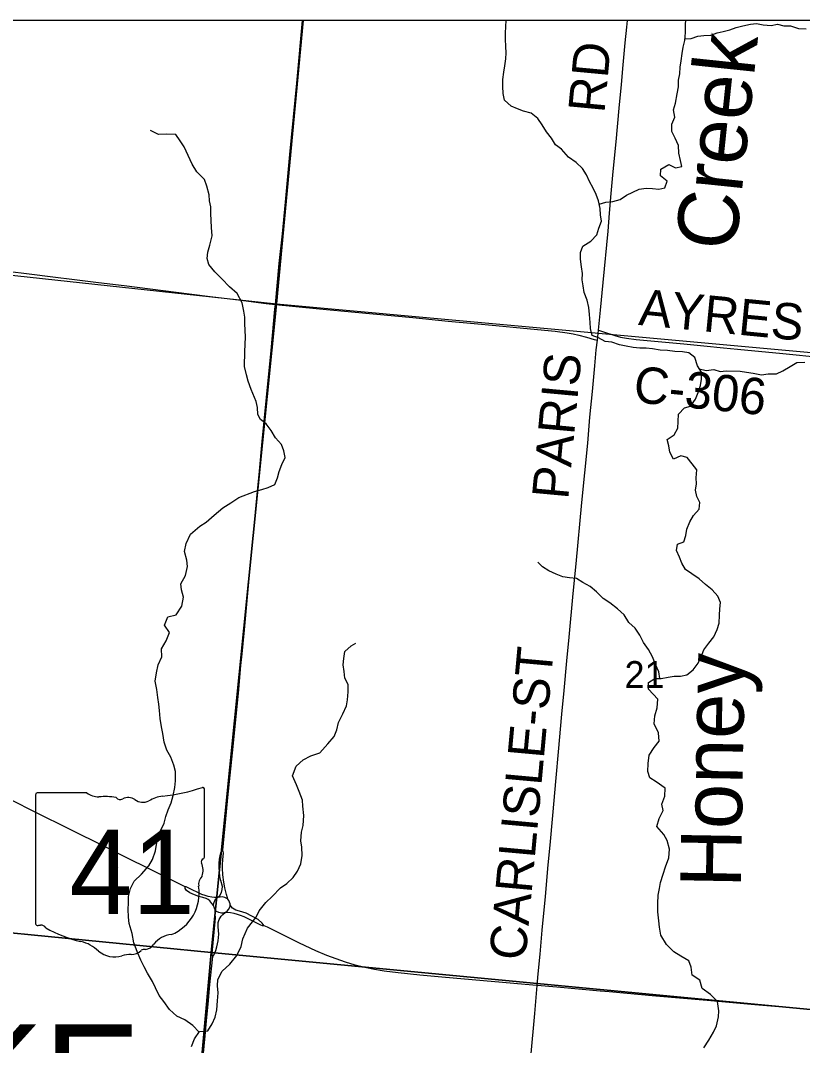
# Model space of a CAD drawing. Extents: x 0 to 1134, y 0 to 440.
# Drawn here: x 836.919 to 838.14, y 367.718 to 369.318 of the extents above; entities that cross this region are included whole.
import ezdxf

# ---------------------------------------------------------------- set-up
doc = ezdxf.new("R2010")
doc.units = 0
for name, color, linetype in [('Default', 7, 'Continuous'), ('GM_X_County_Road', 7, 'Continuous'), ('GM_X_County_Road_Text', 7, 'Continuous'), ('GM_X_Minor_River', 7, 'Continuous'), ('GM_X_Minor_River_Text', 7, 'Continuous'), ('GM_X_Section', 7, 'Continuous'), ('GM_X_Section_Text', 7, 'Continuous'), ('GM_X_State_Location', 7, 'Continuous'), ('GM_X_State_Route', 7, 'Continuous'), ('GM_X_State_Shield', 7, 'Continuous'), ('GM_X_Township_Text', 7, 'Continuous'), ('GM_X_Unincorporated', 7, 'Continuous'), ('SH_Cut_Line', 7, 'Continuous')]:
    doc.layers.add(name, color=color, linetype=linetype)

msp = doc.modelspace()

# ---------------------------------------------------------------- linework, layer by layer
at = {"layer": 'Default'}
for points in [[(837.3606, 369.3181), (836.3416, 369.3181), (836.3043, 368.9853), (837.3188, 368.8758)], [(838.3702, 369.3181), (837.3606, 369.3181), (837.3188, 368.8758), (838.325, 368.7841)]]:
    msp.add_lwpolyline(points, close=True, dxfattribs=at)
at = {"layer": 'GM_X_County_Road'}
msp.add_line((837.8199, 368.8188), (837.8218, 368.8347), dxfattribs=at)
for points in [[(837.8218, 368.8347), (837.825, 368.8656), (837.8292, 368.9088), (837.8366, 368.9893), (837.8389, 369.0171), (837.8417, 369.0481), (837.8448, 369.0821), (837.8491, 369.1285), (837.854, 369.181), (837.8576, 369.2182), (837.8604, 369.2491), (837.8634, 369.2831), (837.8658, 369.3078), (837.8669, 369.3181)], [(836.6583, 368.9552), (836.6593, 368.9538), (836.6616, 368.9523), (836.6644, 368.9513), (836.6673, 368.9507), (836.6766, 368.9497), (836.7106, 368.9465), (836.7354, 368.944), (836.7601, 368.9416), (836.7848, 368.9393), (836.8033, 368.9375), (836.8312, 368.9347), (836.8589, 368.9314), (836.899, 368.9265), (836.933, 368.9226), (836.9699, 368.9178), (837.0038, 368.9137), (837.0409, 368.9091), (837.0809, 368.9041), (837.1826, 368.8914), (837.2196, 368.8867), (837.2597, 368.8817), (837.3028, 368.8764), (837.3173, 368.8749)], [(837.3173, 368.8749), (837.3491, 368.8715), (837.3862, 368.868), (837.4419, 368.8628), (837.5316, 368.8542), (837.5872, 368.8488), (837.6274, 368.8449), (837.6615, 368.8418), (837.7048, 368.8376), (837.7542, 368.8328), (837.7728, 368.8305), (837.782, 368.829), (837.7911, 368.827), (837.8032, 368.8236), (837.8151, 368.8202), (837.8199, 368.8188)], [(837.8218, 368.8347), (837.8295, 368.8321), (837.8471, 368.826), (837.856, 368.8237), (837.8652, 368.822), (837.8806, 368.8202), (837.9549, 368.8133), (837.9859, 368.8103), (838.0168, 368.8071), (838.0385, 368.805), (838.1097, 368.798), (838.1716, 368.7921), (838.215, 368.7882), (838.2615, 368.7839), (838.3017, 368.7799), (838.3241, 368.7778)], [(837.7259, 367.8114), (837.7274, 367.8296), (837.7304, 367.8605), (837.7338, 367.8976), (837.7389, 367.9502), (837.7432, 367.9997), (837.746, 368.0306), (837.7504, 368.077), (837.7557, 368.1358), (837.7593, 368.176), (837.7647, 368.2348), (837.7681, 368.2719), (837.7724, 368.3183), (837.7759, 368.3554), (837.7824, 368.4234), (837.7868, 368.4698), (837.7959, 368.5657), (837.8003, 368.612), (837.8048, 368.6584), (837.8082, 368.6987), (837.8121, 368.7389), (837.8158, 368.7791), (837.8183, 368.8038), (837.8199, 368.8188)], [(837.6622, 367.1355), (837.6656, 367.1669), (837.669, 367.205), (837.6728, 367.2483), (837.6763, 367.2885), (837.6836, 367.3658), (837.6872, 367.3998), (837.691, 367.4369), (837.6955, 367.4832), (837.7001, 367.5296), (837.7029, 367.5605), (837.7096, 367.6316), (837.7159, 367.6997), (837.7221, 367.7677), (837.7259, 367.8114)]]:
    msp.add_lwpolyline(points, dxfattribs=at)
at = {"layer": 'GM_X_Minor_River'}
for points in [[(837.7966, 369.0869), (837.787, 369.0962), (837.7747, 369.1045), (837.7641, 369.1173), (837.7544, 369.124), (837.7483, 369.1344), (837.7406, 369.1444), (837.7337, 369.1552), (837.7271, 369.1649), (837.7164, 369.1735), (837.7048, 369.1764), (837.695, 369.1801), (837.6853, 369.1845), (837.675, 369.1939), (837.6726, 369.2042), (837.6725, 369.2152), (837.6724, 369.2258), (837.6738, 369.2372), (837.6756, 369.2473), (837.677, 369.2583), (837.6773, 369.2678), (837.6771, 369.2776), (837.6767, 369.289), (837.6765, 369.2985), (837.6768, 369.3087), (837.6777, 369.3181)], [(837.8228, 369.0311), (837.8334, 369.0343), (837.844, 369.0356), (837.8554, 369.0387), (837.8654, 369.0453), (837.8754, 369.0503), (837.8853, 369.0546), (837.8963, 369.0562), (837.9061, 369.0556), (837.9159, 369.0546), (837.9254, 369.057), (837.9291, 369.0671), (837.9187, 369.0753), (837.919, 369.0859), (837.9316, 369.0932), (837.9421, 369.088), (837.952, 369.09), (837.9499, 369.0995), (837.9472, 369.111), (837.9464, 369.1227), (837.9414, 369.1343), (837.936, 369.1446), (837.9363, 369.156), (837.9411, 369.1669), (837.9388, 369.1787), (837.9417, 369.1892), (837.9443, 369.2035), (837.9465, 369.2145), (837.9467, 369.2247), (837.9489, 369.2349), (837.9491, 369.2451), (837.9509, 369.2553), (837.9523, 369.2666), (837.9541, 369.2764), (837.9563, 369.287), (837.9573, 369.2991), (837.9577, 369.3124), (837.9583, 369.3181)], [(837.9565, 369.2897), (837.9662, 369.2898), (837.9768, 369.2937), (837.9863, 369.2946), (837.9969, 369.2954), (838.0068, 369.2986), (838.0163, 369.301), (838.0266, 369.3034), (838.0365, 369.3073), (838.0472, 369.3096), (838.059, 369.3124), (838.0684, 369.3136), (838.079, 369.3111), (838.0914, 369.31), (838.1013, 369.3124), (838.111, 369.3095), (838.1216, 369.3096), (838.134, 369.3055), (838.1457, 369.3048)], [(837.287, 368.723), (837.2793, 368.7421), (837.2746, 368.7551), (837.2721, 368.7646), (837.2692, 368.7776), (837.2696, 368.8011), (837.2701, 368.8121), (837.2707, 368.8242), (837.2695, 368.8447), (837.2693, 368.855), (837.2679, 368.8645), (837.2655, 368.8774), (837.2578, 368.8916), (837.2458, 368.9024), (837.2335, 368.9147), (837.2227, 368.9255), (837.2134, 368.937), (837.2109, 368.9465), (837.2115, 368.9564), (837.215, 368.9673), (837.2183, 368.9817), (837.2174, 368.995), (837.2172, 369.006), (837.2166, 369.0166), (837.2164, 369.0269), (837.2142, 369.0364), (837.214, 369.0459), (837.2101, 369.0596), (837.2064, 369.0699), (837.1945, 369.0819), (837.1875, 369.0937), (837.1813, 369.1071), (837.1747, 369.1209), (837.1688, 369.1304), (837.1617, 369.14), (837.1473, 369.1406), (837.1348, 369.1401), (837.122, 369.1464)], [(837.8998, 368.2743), (837.8999, 368.2847), (837.9095, 368.2905), (837.9197, 368.2906), (837.9304, 368.2926), (837.9399, 368.2943), (837.9497, 368.2944), (837.9596, 368.2964), (837.9696, 368.3045), (837.9774, 368.3149), (837.9818, 368.3246), (837.9863, 368.3355), (837.9937, 368.3459), (838.0019, 368.3556), (838.0071, 368.3672), (838.01, 368.3773), (838.0107, 368.3895), (838.0113, 368.3997), (838.012, 368.4095), (838.0081, 368.4191), (837.9989, 368.4292), (837.9885, 368.4374), (837.9789, 368.4464), (837.9674, 368.4543), (837.9577, 368.461), (837.9519, 368.4706), (837.9484, 368.4802), (837.9434, 368.4905), (837.9452, 368.5003), (837.9551, 368.5039), (837.958, 368.514), (837.9597, 368.5238), (837.9642, 368.5355), (837.9701, 368.5452), (837.9787, 368.5552), (837.9801, 368.5654), (837.975, 368.575), (837.973, 368.5849), (837.9748, 368.5947), (837.9743, 368.6042), (837.975, 368.6163), (837.968, 368.626), (837.9603, 368.6357), (837.9502, 368.6382), (837.9387, 368.6332), (837.933, 368.6439), (837.9313, 368.6542), (837.9289, 368.6638), (837.9397, 368.6711), (837.9456, 368.6815), (837.9463, 368.6921), (837.9466, 368.7035), (837.9559, 368.7131), (837.9654, 368.7159), (837.9729, 368.7267), (837.9773, 368.7372), (837.981, 368.7481), (837.9824, 368.7579), (837.9827, 368.7689), (837.9761, 368.7789), (837.9723, 368.7919), (837.9626, 368.799), (837.9529, 368.8007), (837.9408, 368.8011), (837.9295, 368.8029), (837.9178, 368.8036), (837.9061, 368.8054), (837.8959, 368.8064), (837.8861, 368.8067), (837.8759, 368.8077), (837.865, 368.8095), (837.8545, 368.8117), (837.8425, 368.8161), (837.8323, 368.8168), (837.8219, 368.8227), (837.8118, 368.8264), (837.8094, 368.8371), (837.8089, 368.8466), (837.8074, 368.8591), (837.8065, 368.8702), (837.8038, 368.8816), (837.7995, 368.8935), (837.7975, 368.9037), (837.7963, 368.9133), (837.7965, 368.9231), (837.7949, 368.9334), (837.7937, 368.9455), (837.7936, 368.9558), (837.7972, 368.9655), (837.8095, 368.9736), (837.8192, 368.9835), (837.8221, 368.9937), (837.8262, 369.0046), (837.8249, 369.0145), (837.8241, 369.0247), (837.8217, 369.0365), (837.8182, 369.0465), (837.8132, 369.0561), (837.8074, 369.0669), (837.8027, 369.0772), (837.7966, 369.0869)], [(837.9791, 368.7743), (837.9899, 368.7717), (838.0017, 368.7733), (838.0114, 368.77), (838.0209, 368.7713), (838.0428, 368.7707), (838.0526, 368.7689), (838.0631, 368.7675), (838.0763, 368.7649), (838.0865, 368.7662), (838.0997, 368.7662), (838.1097, 368.7712), (838.1212, 368.7781), (838.1316, 368.7843), (838.144, 368.7844)], [(837.2847, 368.5827), (837.2958, 368.5859), (837.3061, 368.5887), (837.3161, 368.5937), (837.3205, 368.6039), (837.323, 368.614), (837.3274, 368.6249), (837.3326, 368.6358), (837.3303, 368.6464), (837.3267, 368.656), (837.3172, 368.6665), (837.3107, 368.678), (837.3026, 368.6881), (837.294, 368.6953), (837.2898, 368.7028), (837.2894, 368.7141), (837.287, 368.723)], [(837.1297, 368.2866), (837.1318, 368.2995), (837.1342, 368.312), (837.1401, 368.3248), (837.1392, 368.3369), (837.1466, 368.3493), (837.1517, 368.3625), (837.1443, 368.374), (837.1494, 368.3872), (837.1624, 368.3901), (837.1709, 368.4036), (837.1738, 368.4176), (837.1706, 368.429), (837.1696, 368.4385), (837.177, 368.4513), (837.1798, 368.4656), (837.1789, 368.4755), (837.1753, 368.4889), (837.1778, 368.5013), (837.1848, 368.516), (837.199, 368.5287), (837.2093, 368.535), (837.2216, 368.5458), (837.2351, 368.5573), (837.2477, 368.5651), (837.2603, 368.5732), (837.2847, 368.5827)], [(837.9175, 368.2906), (837.9158, 368.301), (837.9109, 368.3125), (837.9059, 368.3243), (837.8997, 368.3359), (837.8921, 368.3471), (837.8863, 368.3586), (837.8787, 368.3694), (837.8691, 368.3784), (837.8618, 368.3903), (837.8511, 368.3993), (837.8393, 368.4091), (837.8289, 368.4158), (837.8185, 368.4259), (837.8085, 368.4342), (837.797, 368.4405), (837.7873, 368.4468), (837.7764, 368.4479), (837.7662, 368.4497), (837.7554, 368.4537), (837.7442, 368.459), (837.7345, 368.4653), (837.7271, 368.4723)], [(837.4311, 368.2815), (837.4254, 368.2914), (837.4246, 368.3017), (837.4229, 368.3119), (837.424, 368.3222), (837.4254, 368.3327), (837.4354, 368.3419), (837.4427, 368.3459)], [(837.1981, 367.7386), (837.1883, 367.7491), (837.1759, 367.758), (837.1635, 367.7634), (837.1519, 367.7738), (837.1433, 367.7864), (837.1358, 367.796), (837.1299, 367.8079), (837.1255, 367.8174), (837.1173, 367.8308), (837.1121, 367.8404), (837.1073, 367.851), (837.1014, 367.8644), (837.0963, 367.8778), (837.0934, 367.8926), (837.0887, 367.9082), (837.0877, 367.9181), (837.0875, 367.9306), (837.088, 367.9401), (837.0881, 367.9503), (837.0909, 367.9628), (837.0967, 367.9742), (837.1082, 367.9854), (837.1198, 367.9985), (837.1252, 368.0083), (837.1303, 368.0219), (837.1316, 368.0314), (837.134, 368.042), (837.1371, 368.0518), (837.1434, 368.065), (837.1461, 368.0753), (837.1497, 368.0858), (837.1544, 368.0968), (837.1575, 368.1078), (837.16, 368.1206), (837.1612, 368.1309), (837.1614, 368.1453), (837.1589, 368.1552), (837.1541, 368.1678), (837.1478, 368.1789), (837.1438, 368.1914), (837.1417, 368.2047), (837.1392, 368.2154), (837.1374, 368.2283), (837.1361, 368.2409), (837.1354, 368.2504), (837.1337, 368.261), (837.1319, 368.2736), (837.1297, 368.2866)], [(837.2735, 367.9009), (837.2872, 367.9183), (837.2919, 367.9281), (837.3023, 367.9409), (837.3123, 367.9503), (837.3254, 367.9638), (837.3353, 367.9709), (837.3449, 367.9799), (837.3515, 367.9901), (837.357, 368.0014), (837.359, 368.0143), (837.3584, 368.0272), (837.357, 368.0375), (837.358, 368.0508), (837.3604, 368.0614), (837.3617, 368.0769), (837.3603, 368.0914), (837.3593, 368.1009), (837.3546, 368.1142), (837.3501, 368.1249), (837.3438, 368.1386), (837.3497, 368.1537), (837.3605, 368.1635), (837.3727, 368.1698), (837.3864, 368.1746), (837.3991, 368.1885), (837.4092, 368.2001), (837.4131, 368.2107), (837.4159, 368.2221), (837.4225, 368.2357), (837.4284, 368.2481), (837.4296, 368.2576), (837.4309, 368.2701), (837.4311, 368.2815)], [(837.9863, 367.7143), (837.9937, 367.7263), (838.0014, 367.7388), (838.0057, 367.7486), (838.0089, 367.7626), (838.0094, 367.7721), (838.0073, 367.7862), (837.9968, 367.7973), (837.9836, 367.8069), (837.98, 367.8195), (837.9679, 367.8276), (837.9666, 367.8402), (837.9629, 367.8497), (837.9504, 367.8574), (837.9395, 367.864), (837.9279, 367.8755), (837.9189, 367.8901), (837.9168, 367.9026), (837.9158, 367.9125), (837.9144, 367.9266), (837.9142, 367.9395), (837.9151, 367.9524), (837.9168, 367.9626), (837.9184, 367.9721), (837.9224, 367.9853), (837.9263, 367.9967), (837.9314, 368.0107), (837.9323, 368.0243), (837.9287, 368.0376), (837.9239, 368.0472), (837.913, 368.0598), (837.9162, 368.0723), (837.9224, 368.0844), (837.9207, 368.0943), (837.925, 368.1068), (837.9259, 368.1197), (837.9116, 368.1293), (837.9018, 368.1355), (837.8989, 368.1454), (837.8994, 368.158), (837.9007, 368.1708), (837.9085, 368.1829), (837.9166, 368.1927), (837.9152, 368.206), (837.9085, 368.2197), (837.9094, 368.2326), (837.9134, 368.2451), (837.9143, 368.2584), (837.8998, 368.2743)], [(837.186, 367.7161), (837.1911, 367.7282), (837.1989, 367.7398), (837.2118, 367.7408), (837.2187, 367.7517), (837.223, 367.7619), (837.2258, 367.7736), (837.2271, 367.7873), (837.2277, 367.7998), (837.2267, 367.8108), (837.2272, 367.8207), (837.2342, 367.8339), (837.246, 367.8448), (837.2572, 367.8583), (837.2638, 367.8722), (837.2663, 367.8844), (837.2735, 367.9009)]]:
    msp.add_lwpolyline(points, dxfattribs=at)
at = {"layer": 'GM_X_Section'}
for points in [[(836.3043, 368.9853), (837.3188, 368.8758), (837.2168, 367.8631), (836.1987, 367.963)], [(838.325, 368.7841), (838.2293, 367.7664), (837.2168, 367.8631), (837.3188, 368.8758)], [(836.1987, 367.963), (837.2168, 367.8631), (837.1285, 366.8793), (836.1191, 366.9775)], [(837.2168, 367.8631), (838.2293, 367.7664), (838.1414, 366.7802), (837.1285, 366.8793)]]:
    msp.add_lwpolyline(points, close=True, dxfattribs=at)
at = {"layer": 'GM_X_State_Route'}
for points in [[(837.235, 368.0226), (837.2408, 368.0823), (837.2431, 368.1047), (837.2501, 368.1749), (837.2594, 368.2677), (837.2635, 368.311), (837.2654, 368.3295), (837.269, 368.3667), (837.2758, 368.4409), (837.2805, 368.4903), (837.2892, 368.5831), (837.2923, 368.6142), (837.2968, 368.6607), (837.3003, 368.6976), (837.3061, 368.7562), (837.3077, 368.7717), (837.3106, 368.8026), (837.3166, 368.8675), (837.3173, 368.8749), (837.3233, 368.9388), (837.3281, 368.9851), (837.3332, 369.0346), (837.3397, 369.1089), (837.3505, 369.2202), (837.3597, 369.3181)], [(837.1762, 367.9657), (837.1181, 367.9944), (837.0875, 368.0097), (837.0514, 368.0278), (836.9959, 368.0555), (836.943, 368.0817), (836.9041, 368.1011)], [(837.2204, 367.9364), (837.2209, 367.9397), (837.2227, 367.9439), (837.2246, 367.9468), (837.227, 367.9489), (837.2303, 367.9519), (837.2331, 367.9565), (837.2343, 367.9613), (837.2345, 367.966), (837.2319, 367.9752), (837.2304, 367.9816), (837.2299, 367.9882), (837.2294, 367.996), (837.2297, 368.0026), (837.2302, 368.0088), (837.2312, 368.014), (837.2321, 368.0185), (837.2332, 368.0209), (837.235, 368.0226)], [(837.243, 367.9461), (837.2423, 367.9484), (837.2407, 367.9537), (837.2385, 367.9641), (837.2369, 367.973), (837.2354, 367.9841), (837.2348, 367.9947), (837.2348, 368.0001), (837.2351, 368.0076), (837.2361, 368.0183), (837.2359, 368.0204), (837.235, 368.0226)], [(837.243, 367.9461), (837.2413, 367.9475), (837.2384, 367.9489), (837.2347, 367.9496), (837.2309, 367.9494), (837.227, 367.9489), (837.2224, 367.949), (837.2178, 367.9494), (837.2125, 367.9504), (837.2076, 367.9518), (837.2025, 367.9535), (837.1808, 367.9641), (837.1781, 367.9655), (837.1762, 367.9657)], [(837.2997, 367.9048), (837.2971, 367.9048), (837.2945, 367.9057), (837.2685, 367.9186), (837.263, 367.9209), (837.2583, 367.9224), (837.253, 367.9237), (837.2473, 367.9247), (837.2421, 367.9254), (837.2388, 367.9253), (837.2357, 367.9245), (837.2331, 367.9244), (837.2289, 367.9252), (837.2254, 367.9269), (837.223, 367.9296), (837.2219, 367.9323), (837.2204, 367.9364), (837.2178, 367.9396), (837.2151, 367.9434), (837.2124, 367.9456), (837.209, 367.9474), (837.2042, 367.9486), (837.1978, 367.9504), (837.1909, 367.953), (837.1836, 367.9561), (837.1782, 367.9596), (837.1764, 367.963), (837.1762, 367.9657)], [(837.2193, 367.8567), (837.221, 367.8589), (837.2223, 367.8614), (837.2242, 367.8659), (837.226, 367.8717), (837.228, 367.8814), (837.2288, 367.8917), (837.2281, 367.9031), (837.228, 367.91), (837.2293, 367.9147), (837.2326, 367.9195), (837.235, 367.9223), (837.2388, 367.9253), (837.2421, 367.9275), (837.2442, 367.9302), (837.2459, 367.9336), (837.2464, 367.9352), (837.2465, 367.9371)], [(837.2465, 367.9371), (837.2465, 367.9391), (837.2457, 367.9417), (837.2445, 367.9441), (837.243, 367.9461)], [(837.2997, 367.9048), (837.2967, 367.9089), (837.2903, 367.9143), (837.2807, 367.9199), (837.2714, 367.9241), (837.2663, 367.9261), (837.2612, 367.9277), (837.2554, 367.9292), (837.2504, 367.9322), (837.2481, 367.9346), (837.2465, 367.9371)], [(837.2193, 367.8567), (837.2187, 367.8587), (837.2187, 367.8614), (837.2234, 367.9114), (837.2237, 367.9169), (837.2234, 367.9228), (837.2233, 367.9266), (837.223, 367.9296)], [(837.8384, 367.8013), (837.8244, 367.8026), (837.7564, 367.8087), (837.7259, 367.8114), (837.7192, 367.812), (837.6419, 367.8189), (837.5769, 367.8246), (837.5429, 367.8277), (837.5089, 367.8312), (837.4873, 367.834), (837.4719, 367.8365), (837.4567, 367.8396), (837.4416, 367.8434), (837.4267, 367.8479), (837.4119, 367.8529), (837.3974, 367.8584), (837.3802, 367.8657), (837.3549, 367.8776), (837.3047, 367.9023), (837.2997, 367.9048)], [(837.2128, 367.7881), (837.2151, 367.8129), (837.2193, 367.8567)], [(838.1471, 367.7743), (838.0657, 367.7813), (837.9915, 367.788), (837.911, 367.7949), (837.8384, 367.8013)], [(837.2034, 367.6896), (837.2075, 367.7328), (837.2103, 367.7621), (837.2122, 367.7822), (837.2128, 367.7881)]]:
    msp.add_lwpolyline(points, dxfattribs=at)
at = {"layer": 'GM_X_State_Shield'}
for p, q in [((836.9429, 368.1089), (836.9429, 367.9088)), ((837.0227, 368.1123), (836.9455, 368.1123)), ((837.2065, 368.0126), (837.2065, 368.1173)), ((837.2065, 368.0126), (837.2065, 368.0126))]:
    msp.add_line(p, q, dxfattribs=at)
for centre, radius, start, end in [((836.9459, 368.1093), 0.00305, 98.1301, 188.1301), ((837.0411, 368.1356), 0.0296, 231.6195, 271.1119), ((837.1126, 368.3852), 0.2796, 275.8445, 288.9065), ((837.2036, 368.1177), 0.00294, 351.8621, 97.738), ((837.0509, 368), 0.1064, 80.4867, 94.9883), ((837.075, 368.1103), 0.00855, 219.7921, 297.1024), ((837.0876, 368.0872), 0.0178, 54.4667, 119.1411), ((837.1105, 368.1189), 0.0214, 233.8562, 294.8282), ((837.1483, 368.0512), 0.0563, 97.3462, 120.7689), ((837.2034, 368.0122), 0.00314, 289.6038, 7.7341), ((837.2059, 368.0049), 0.00454, 107.944, 210.337), ((837.177, 367.9917), 0.0273, 340.033, 23.6496), ((837.2171, 367.9688), 0.0198, 136.8065, 186.9296), ((837.1283, 367.9555), 0.0699, 292.3089, 8.9858), ((836.9459, 367.9083), 0.00308, 171.9584, 258.3066), ((836.9464, 367.9288), 0.0235, 267.339, 280.6039), ((836.9512, 367.8972), 0.00848, 29.7484, 93.2717), ((837.0583, 368.077), 0.2019, 240.4129, 257.1985), ((837.1578, 367.8526), 0.0383, 94.4031, 142.5768), ((836.9981, 367.8189), 0.0632, 47.1842, 75.836), ((837.1092, 367.8894), 0.0226, 282.8732, 323.2771), ((837.0664, 367.8962), 0.0401, 230.7004, 286.2918), ((837.0896, 367.827), 0.0329, 85.6951, 111.2099), ((837.0925, 367.8812), 0.0214, 268.777, 315.5493), ((837.1118, 367.8619), 0.00601, 65.7517, 132.6484)]:
    msp.add_arc(centre, radius, start, end, dxfattribs=at)
at = {"layer": 'GM_X_Unincorporated'}
msp.add_lwpolyline([(841.3922, 369.3181), (835.2574, 369.3181), (835.2208, 368.8787), (835.1738, 368.323), (835.1229, 367.735), (835.0626, 367.0305), (835.0377, 366.7503), (835.0373, 366.7416), (834.973, 366.0452), (834.8862, 365.0705), (834.9555, 365.0647), (835.9473, 364.9732), (836.0317, 364.9655), (836.0756, 364.9615), (837.3093, 364.8515), (837.4445, 364.8393), (837.9386, 364.7921), (838.074, 364.7826), (838.4147, 364.746), (839.7495, 364.6071)], dxfattribs=at)
at = {"layer": 'SH_Cut_Line'}
msp.add_lwpolyline([(846.3638, 369.3181), (835.2574, 369.3181), (835.2208, 368.8787), (835.1738, 368.323), (835.1229, 367.735), (835.0626, 367.0305), (835.0377, 366.7503), (835.0373, 366.7416), (834.973, 366.0452), (834.8862, 365.0705)], dxfattribs=at)

# ---------------------------------------------------------------- texts
at = {"layer": 'GM_X_County_Road_Text'}
for s, height, rotation, p in [('RD', 0.05682, 84.6307, (837.8309, 369.1725)), ('AYRES', 0.05682, 354.4129, (837.883, 368.8429)), ('PARIS', 0.05682, 84.7191, (837.7743, 368.5692)), ('C-306', 0.05682, 354.2394, (837.8748, 368.7224)), ('CARLISLE-ST', 0.056818, 84.8042, (837.7076, 367.8493))]:
    msp.add_text(s, height=height, rotation=rotation, dxfattribs=at).set_placement(p)
at = {"layer": 'GM_X_Minor_River_Text'}
for s, rotation, p in [('Creek', 84.0072, (838.0357, 368.9568)), ('Honey', 89.0081, (838.0438, 367.9637))]:
    msp.add_text(s, height=0.09466, rotation=rotation, dxfattribs=at).set_placement(p)
at = {"layer": 'GM_X_Section_Text'}
msp.add_text('21', height=0.04186, rotation=0, dxfattribs=at).set_placement((837.8624, 368.276))
at = {"layer": 'GM_X_State_Location'}
msp.add_text('41', height=0.000189, rotation=0, dxfattribs=at).set_placement((837.024, 367.9817))
for s in ['s', 'r']:
    msp.add_text(s, height=0.000189, dxfattribs=at).set_placement((837.0717, 367.9955))
at = {"layer": 'GM_X_State_Shield'}
msp.add_text('41', height=0.13184, dxfattribs=at).set_placement((836.9956, 367.9229))
at = {"layer": 'GM_X_Township_Text'}
msp.add_text('PIKE', height=0.17045, rotation=0, dxfattribs=at).set_placement((836.5877, 367.5802))

doc.saveas('drawing.dxf')
